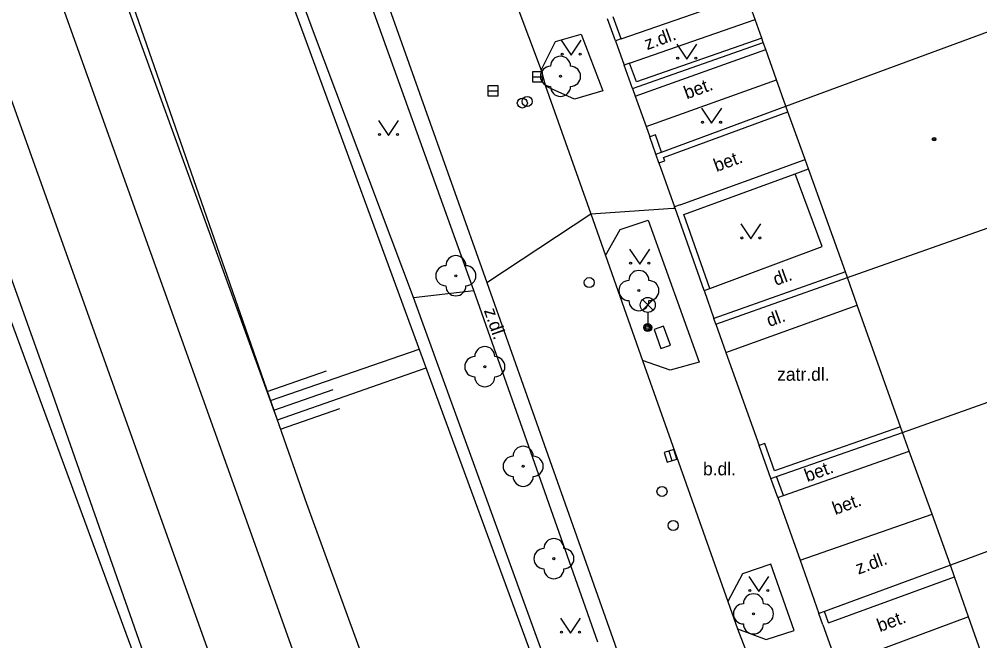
# Model space of a CAD drawing. Extents: x -596229 to -595156, y -1161237 to -1159376.
# Drawn here: x -596009.46 to -595961.66, y -1160872.11 to -1160841.16 of the extents above; entities that cross this region are included whole.
import ezdxf

# ---------------------------------------------------------------- set-up
doc = ezdxf.new("R2010")
doc.units = 0
for name, color, linetype in [('Level 22', 7, 'Continuous'), ('Level 24', 7, 'Continuous'), ('Level 27', 7, 'Continuous'), ('Level 28', 7, 'Continuous'), ('Level 33', 7, 'Continuous'), ('Level 36', 7, 'Continuous'), ('Level 39', 7, 'Continuous'), ('Specificka linie pasportu komunikaci', 7, 'Continuous'), ('TM - budovy zdene_ betonove - VP', 7, 'Continuous'), ('TM - CD - osa koleji', 7, 'Continuous'), ('TM - chodniky - VP', 7, 'Continuous'), ('TM - horni hrana svahu', 7, 'Continuous'), ('TM - komunikace - VP', 7, 'Continuous'), ('TM - letecke snimky - pomocna linie', 7, 'Continuous'), ('TM - plot drateny_ kovovy - VP', 7, 'Continuous'), ('TM - podezdivka plotu - VP', 7, 'Continuous'), ('TM - popis povrchu', 7, 'Continuous'), ('TM - rozhrani ploch obecne - VP', 7, 'Continuous'), ('TM - srafovani', 7, 'Continuous'), ('TM - vjezd na pozemek', 7, 'Continuous'), ('TM - zed operna - VP', 7, 'Continuous')]:
    doc.layers.add(name, color=color, linetype=linetype)

msp = doc.modelspace()

# ---------------------------------------------------------------- linework, layer by layer
at = {"layer": 'Level 22'}
for centre in [(-595982.52, -1160844), (-595987.73, -1160853.93), (-595978.62, -1160854.67), (-595986.29, -1160858.46), (-595984.38, -1160863.42), (-595982.85, -1160868.02), (-595972.92, -1160870.77)]:
    msp.add_circle(centre, 0.05, dxfattribs=at)
for centre, start, end in [((-595982.52, -1160843.5), 0, 180), ((-595983.02, -1160844), 90, 270), ((-595982.02, -1160844), 270, 90), ((-595982.52, -1160844.5), 180, 0), ((-595987.73, -1160853.43), 0, 180), ((-595988.23, -1160853.93), 90, 270), ((-595987.23, -1160853.93), 270, 90), ((-595978.62, -1160854.17), 0, 180), ((-595987.73, -1160854.43), 180, 0), ((-595979.12, -1160854.67), 90, 270), ((-595978.12, -1160854.67), 270, 90), ((-595978.62, -1160855.17), 180, 0), ((-595986.29, -1160857.96), 0, 180), ((-595986.79, -1160858.46), 90, 270), ((-595985.79, -1160858.46), 270, 90), ((-595986.29, -1160858.96), 180, 0), ((-595984.38, -1160862.92), 0, 180), ((-595984.88, -1160863.42), 90, 270), ((-595983.88, -1160863.42), 270, 90), ((-595984.38, -1160863.92), 180, 0), ((-595982.85, -1160867.52), 0, 180), ((-595983.35, -1160868.02), 90, 270), ((-595982.35, -1160868.02), 270, 90), ((-595982.85, -1160868.52), 180, 0), ((-595972.92, -1160870.27), 0, 180), ((-595973.42, -1160870.77), 90, 270), ((-595972.42, -1160870.77), 270, 90), ((-595972.92, -1160871.27), 180, 0)]:
    msp.add_arc(centre, 0.5, start, end, dxfattribs=at)
at = {"layer": 'Level 24'}
msp.add_lwpolyline([(-595977.865, -1160856.615), (-595977.525, -1160857.555), (-595977.055, -1160857.385), (-595977.395, -1160856.445)], close=True, dxfattribs=at)
at = {"layer": 'Level 27'}
for p, q in [((-595983.91, -1160844.03), (-595983.41, -1160844.03)), ((-595986.13, -1160844.72), (-595985.63, -1160844.72)), ((-595977.126, -1160862.662), (-595976.974, -1160863.138))]:
    msp.add_line(p, q, dxfattribs=at)
for points in [[(-595983.91, -1160844.28), (-595983.41, -1160844.28), (-595983.41, -1160843.78), (-595983.91, -1160843.78)], [(-595986.13, -1160844.97), (-595985.63, -1160844.97), (-595985.63, -1160844.47), (-595986.13, -1160844.47)], [(-595977.364, -1160862.737), (-595977.213, -1160863.214), (-595976.736, -1160863.063), (-595976.887, -1160862.586)]]:
    msp.add_lwpolyline(points, close=True, dxfattribs=at)
at = {"layer": 'Level 28'}
for centre in [(-595984.42, -1160845.33), (-595984.18, -1160845.25), (-595981.09, -1160854.27), (-595977.47, -1160864.67), (-595976.91, -1160866.37)]:
    msp.add_circle(centre, 0.25, dxfattribs=at)
at = {"layer": 'Level 33'}
for p, q in [((-595978.445, -1160855.65), (-595977.915, -1160855.12)), ((-595978.445, -1160855.12), (-595977.915, -1160855.65)), ((-595978.18, -1160855.76), (-595978.18, -1160856.51))]:
    msp.add_line(p, q, dxfattribs=at)
for centre, radius in [((-595978.18, -1160855.385), 0.375), ((-595978.18, -1160856.51), 0.2), ((-595978.18, -1160856.51), 0.145), ((-595978.18, -1160856.51), 0.0876)]:
    msp.add_circle(centre, radius, dxfattribs=at)
at = {"layer": 'Level 36'}
for points in [[(-595982.49, -1160842.2), (-595981.99, -1160842.95), (-595981.49, -1160842.2)], [(-595976.74, -1160842.4), (-595976.24, -1160843.15), (-595975.74, -1160842.4)], [(-595975.5, -1160845.59), (-595975, -1160846.34), (-595974.5, -1160845.59)], [(-595991.58, -1160846.2), (-595991.08, -1160846.95), (-595990.58, -1160846.2)], [(-595973.55, -1160851.35), (-595973.05, -1160852.1), (-595972.55, -1160851.35)], [(-595979.08, -1160852.6), (-595978.58, -1160853.35), (-595978.08, -1160852.6)], [(-595973.15, -1160868.91), (-595972.65, -1160869.66), (-595972.15, -1160868.91)], [(-595982.52, -1160870.98), (-595982.02, -1160871.73), (-595981.52, -1160870.98)]]:
    msp.add_lwpolyline(points, dxfattribs=at)
for centre in [(-595982.44, -1160842.9), (-595981.541, -1160842.9), (-595976.69, -1160843.1), (-595975.791, -1160843.1), (-595975.45, -1160846.29), (-595974.551, -1160846.29), (-595991.53, -1160846.9), (-595990.631, -1160846.9), (-595973.5, -1160852.05), (-595972.601, -1160852.05), (-595979.03, -1160853.3), (-595978.131, -1160853.3), (-595973.1, -1160869.61), (-595972.201, -1160869.61), (-595982.47, -1160871.68), (-595981.571, -1160871.68)]:
    msp.add_circle(centre, 0.05, dxfattribs=at)
at = {"layer": 'Level 39'}
for radius in [0.09, 0.0398]:
    msp.add_circle((-595963.93, -1160847.13), radius, dxfattribs=at)
at = {"layer": 'Specificka linie pasportu komunikaci'}
for points in [[(-595981.01, -1160850.85), (-595976.92, -1160850.57), (-595976.82, -1160850.56)], [(-595986.18, -1160854.27), (-595981.01, -1160850.85)], [(-595989.83, -1160855.02), (-595986.83, -1160854.67)]]:
    msp.add_lwpolyline(points, dxfattribs=at)
at = {"layer": 'TM - budovy zdene_ betonove - VP'}
for points in [[(-595972.84, -1160841.17), (-595973.27, -1160839.96)], [(-595972.51, -1160842.1), (-595972.84, -1160841.17)], [(-595971.3, -1160845.48), (-595959.65, -1160841.19)], [(-595972.43, -1160842.32), (-595972.51, -1160842.1)], [(-595972.31, -1160842.66), (-595972.43, -1160842.32)], [(-595971.77, -1160844.17), (-595972.31, -1160842.66)], [(-595971.3, -1160845.48), (-595971.77, -1160844.17)], [(-595971.2, -1160845.76), (-595971.3, -1160845.48)], [(-595970.35, -1160848.14), (-595971.2, -1160845.76)], [(-595970.18, -1160848.61), (-595970.35, -1160848.14)], [(-595968.34, -1160853.74), (-595970.18, -1160848.61)], [(-595968.24, -1160854.02), (-595956.5, -1160849.86)], [(-595968.24, -1160854.02), (-595968.34, -1160853.74)], [(-595967.75, -1160855.39), (-595968.24, -1160854.02)], [(-595965.6, -1160861.46), (-595967.75, -1160855.39)], [(-595965.5, -1160861.74), (-595955.23, -1160858.08)], [(-595965.5, -1160861.74), (-595965.6, -1160861.46)], [(-595965.17, -1160862.66), (-595965.5, -1160861.74)], [(-595964.03, -1160865.81), (-595965.17, -1160862.66)], [(-595952.84, -1160864.55), (-595963.12, -1160868.35)], [(-595963.12, -1160868.35), (-595964.03, -1160865.81)], [(-595962.92, -1160868.92), (-595963.12, -1160868.35)], [(-595962.22, -1160870.92), (-595962.92, -1160868.92)], [(-595960.35, -1160876.24), (-595962.22, -1160870.92)]]:
    msp.add_lwpolyline(points, dxfattribs=at)
at = {"layer": 'TM - CD - osa koleji'}
for points in [[(-595990.55, -1160887.41), (-595998.47, -1160865.23), (-596009.21, -1160835.14), (-596012.3, -1160826.56), (-596021.76, -1160799.99), (-596036.31, -1160759.24)], [(-595994.66, -1160887.7), (-596002.18, -1160866.63), (-596012.73, -1160837.12), (-596016.09, -1160827.77), (-596025.43, -1160801.6), (-596040.1, -1160760.51)]]:
    msp.add_lwpolyline(points, dxfattribs=at)
at = {"layer": 'TM - chodniky - VP'}
for points in [[(-595979.51, -1160842.14), (-595973.27, -1160839.96)], [(-595986.83, -1160854.67), (-595991.95, -1160840.44)], [(-595979.08, -1160843.35), (-595972.84, -1160841.17)], [(-595983.49, -1160843.7), (-595982.77, -1160842.27), (-595981.49, -1160841.9), (-595980.42, -1160844.72), (-595981.82, -1160845.13), (-595983.26, -1160844.49)], [(-595978.81, -1160844.98), (-595972.31, -1160842.66)], [(-595978.26, -1160846.5), (-595971.77, -1160844.17)], [(-595975.09, -1160854.56), (-595969.5, -1160852.48), (-595970.84, -1160848.85)], [(-595980.28, -1160852.92), (-595979.55, -1160851.63), (-595978.16, -1160851.16), (-595975.62, -1160858.23), (-595977.06, -1160858.64), (-595978.44, -1160858.15)], [(-595980.66, -1160872.17), (-595986.83, -1160854.67)], [(-595973.71, -1160871.52), (-595972.29, -1160872.05), (-595970.9, -1160871.59), (-595972.06, -1160868.3), (-595973.47, -1160868.78), (-595974.2, -1160870.15)], [(-595962.22, -1160870.92), (-595968.46, -1160873.24)]]:
    msp.add_lwpolyline(points, dxfattribs=at)
at = {"layer": 'TM - horni hrana svahu'}
for points in [[(-595996.62, -1160861.07), (-596017.15, -1160802.12), (-596030.65, -1160763.51)], [(-596000.32, -1160881.16), (-596003.15, -1160874.45), (-596026.8, -1160810.16), (-596042.29, -1160768.02)], [(-595989.87, -1160879.78), (-595995.15, -1160865.29), (-595996.62, -1160861.07)]]:
    msp.add_lwpolyline(points, dxfattribs=at)
at = {"layer": 'TM - komunikace - VP'}
for points in [[(-595985.37, -1160838.64), (-595983.49, -1160843.7)], [(-595991.22, -1160840.11), (-595986.18, -1160854.27)], [(-595983.49, -1160843.7), (-595983.26, -1160844.49)], [(-595983.26, -1160844.49), (-595981.01, -1160850.85)], [(-595981.01, -1160850.85), (-595980.28, -1160852.92)], [(-595980.28, -1160852.92), (-595978.44, -1160858.15)], [(-595986.18, -1160854.27), (-595979.91, -1160871.99)], [(-595978.44, -1160858.15), (-595974.2, -1160870.15)], [(-595974.2, -1160870.15), (-595973.71, -1160871.52)], [(-595973.71, -1160871.52), (-595973.35, -1160872.46), (-595972.44, -1160875.01), (-595972.11, -1160875.98)], [(-595979.91, -1160871.99), (-595976.83, -1160880.81)]]:
    msp.add_lwpolyline(points, dxfattribs=at)
at = {"layer": 'TM - letecke snimky - pomocna linie'}
for points in [[(-595996.62, -1160861.07), (-596007.32, -1160831.53), (-596007.46, -1160831.15), (-596009.47, -1160825.55), (-596018.93, -1160798.98), (-596020.72, -1160793.98), (-596020.99, -1160793.22), (-596033.48, -1160758.23), (-596033.98, -1160756.85), (-596034.14, -1160756.41), (-596047.11, -1160720.07), (-596047.28, -1160719.6), (-596061.54, -1160680.38)], [(-596070.02, -1160684.79), (-596061.51, -1160709.5), (-596061.32, -1160710.03), (-596056.63, -1160723.18), (-596051.84, -1160736.58), (-596051.74, -1160736.84), (-596042.93, -1160761.52), (-596040.4, -1160768.59), (-596040.25, -1160769.02), (-596029.6, -1160798.84), (-596029.49, -1160799.14), (-596028.26, -1160802.61), (-596018.91, -1160828.78), (-596015.55, -1160838.13), (-596007.8, -1160859.83), (-596000.32, -1160881.16)]]:
    msp.add_lwpolyline(points, dxfattribs=at)
at = {"layer": 'TM - plot drateny_ kovovy - VP'}
for points in [[(-595979.51, -1160842.14), (-595979.9, -1160841.04)], [(-595972.51, -1160842.1), (-595978.74, -1160844.28)], [(-595978.74, -1160844.28), (-595979.08, -1160843.35)], [(-595977.39, -1160848.05), (-595971.2, -1160845.76)], [(-595977.49, -1160847.77), (-595977.8, -1160846.91)], [(-595977.33, -1160848.21), (-595977.39, -1160848.05)], [(-595970.84, -1160848.85), (-595970.18, -1160848.61)], [(-595976.39, -1160850.88), (-595970.84, -1160848.85)], [(-595975.09, -1160854.56), (-595976.39, -1160850.88)], [(-595968.34, -1160853.74), (-595974.89, -1160856.06)], [(-595965.6, -1160861.46), (-595971.87, -1160863.64)], [(-595971.87, -1160863.64), (-595972.35, -1160862.28)], [(-595971.43, -1160864.88), (-595971.77, -1160863.92)], [(-595971.71, -1160864.98), (-595971.43, -1160864.88)], [(-595963.12, -1160868.35), (-595969.38, -1160870.65)], [(-595969.38, -1160870.65), (-595969.66, -1160870.75)], [(-595969.18, -1160871.22), (-595969.38, -1160870.65)]]:
    msp.add_lwpolyline(points, dxfattribs=at)
at = {"layer": 'TM - podezdivka plotu - VP'}
for points in [[(-595979.79, -1160842.24), (-595980.18, -1160841.14)], [(-595979.51, -1160842.14), (-595979.79, -1160842.24)], [(-595978.66, -1160844.5), (-595972.43, -1160842.32)], [(-595979.08, -1160843.35), (-595979.36, -1160843.45)], [(-595978.94, -1160844.6), (-595979.36, -1160843.45)], [(-595978.94, -1160844.6), (-595978.66, -1160844.5)], [(-595977.49, -1160847.77), (-595971.3, -1160845.48)], [(-595977.8, -1160846.91), (-595978.08, -1160847.01)], [(-595977.77, -1160847.87), (-595978.08, -1160847.01)], [(-595977.77, -1160847.87), (-595977.49, -1160847.77)], [(-595977.62, -1160848.31), (-595977.77, -1160847.87)], [(-595977.62, -1160848.31), (-595977.33, -1160848.21)], [(-595976.56, -1160850.4), (-595970.35, -1160848.14)], [(-595976.56, -1160850.4), (-595976.84, -1160850.5)], [(-595976.82, -1160850.56), (-595976.84, -1160850.5)], [(-595975.38, -1160854.66), (-595976.82, -1160850.56)], [(-595974.79, -1160856.34), (-595968.24, -1160854.02)], [(-595975.38, -1160854.66), (-595975.09, -1160854.56)], [(-595974.79, -1160856.34), (-595974.89, -1160856.06)], [(-595971.77, -1160863.92), (-595965.5, -1160861.74)], [(-595972.35, -1160862.28), (-595972.63, -1160862.38)], [(-595972.05, -1160864.02), (-595972.63, -1160862.38)], [(-595972.05, -1160864.02), (-595971.77, -1160863.92)], [(-595971.71, -1160864.98), (-595972.05, -1160864.02)], [(-595969.46, -1160871.32), (-595969.66, -1160870.75)]]:
    msp.add_lwpolyline(points, dxfattribs=at)
at = {"layer": 'TM - rozhrani ploch obecne - VP'}
for points in [[(-595980.7, -1160881.58), (-595983.63, -1160873.7), (-595995.28, -1160841.96), (-596005.54, -1160814.09), (-596013.99, -1160791.24)], [(-595974.29, -1160857.75), (-595967.75, -1160855.39)], [(-595971.43, -1160864.88), (-595965.17, -1160862.66)], [(-595970.6, -1160868.09), (-595964.03, -1160865.81)], [(-595969.18, -1160871.22), (-595962.92, -1160868.92)]]:
    msp.add_lwpolyline(points, dxfattribs=at)
at = {"layer": 'TM - srafovani'}
for points in [[(-595996.95, -1160860.15), (-595989.55, -1160857.58)], [(-595997.12, -1160859.69), (-595994.17, -1160858.66)], [(-595996.61, -1160861.1), (-595989.2, -1160858.52)], [(-595996.78, -1160860.63), (-595993.84, -1160859.6)], [(-595996.45, -1160861.57), (-595993.51, -1160860.55)]]:
    msp.add_lwpolyline(points, dxfattribs=at)
at = {"layer": 'TM - vjezd na pozemek'}
for points in [[(-595979.79, -1160842.24), (-595979.36, -1160843.45)], [(-595978.94, -1160844.6), (-595978.81, -1160844.98)], [(-595978.81, -1160844.98), (-595978.26, -1160846.5)], [(-595978.26, -1160846.5), (-595978.08, -1160847.01)], [(-595977.62, -1160848.31), (-595976.84, -1160850.5)], [(-595975.38, -1160854.66), (-595974.89, -1160856.06)], [(-595974.79, -1160856.34), (-595974.29, -1160857.75)], [(-595974.29, -1160857.75), (-595972.63, -1160862.38)], [(-595971.71, -1160864.98), (-595970.6, -1160868.09)], [(-595970.6, -1160868.09), (-595969.66, -1160870.75)], [(-595969.46, -1160871.32), (-595968.74, -1160873.35)]]:
    msp.add_lwpolyline(points, dxfattribs=at)
at = {"layer": 'TM - zed operna - VP'}
for points in [[(-595989.83, -1160855.02), (-595994.81, -1160841.79), (-596005.07, -1160813.92), (-596012.89, -1160792.77)], [(-595980.09, -1160881.83), (-595983.65, -1160872.08), (-595989.83, -1160855.02)]]:
    msp.add_lwpolyline(points, dxfattribs=at)

# ---------------------------------------------------------------- texts
at = {"layer": 'TM - popis povrchu'}
for s, rotation, p in [('z.dl.', 20.05, (-595978.21, -1160842.7)), ('bet.', 20.05, (-595976.24, -1160845.15)), ('bet.', 20.05, (-595974.76, -1160848.77)), ('dl.', 20.05, (-595971.8, -1160854.44)), ('z.dl.', 289.07, (-595986.34, -1160855.66)), ('dl.', 20.05, (-595972.13, -1160856.49)), ('bet.', 20.05, (-595970.24, -1160864.21)), ('bet.', 20.05, (-595968.85, -1160865.85)), ('z.dl.', 20.05, (-595967.7, -1160868.82)), ('bet.', 20.05, (-595966.63, -1160871.68))]:
    msp.add_text(s, height=0.65, rotation=rotation, dxfattribs=at).set_placement(p)
for s, p in [('zatr.dl.', (-595971.74, -1160859.16)), ('b.dl.', (-595975.43, -1160863.87))]:
    msp.add_text(s, height=0.65, dxfattribs=at).set_placement(p)

doc.saveas('drawing.dxf')
